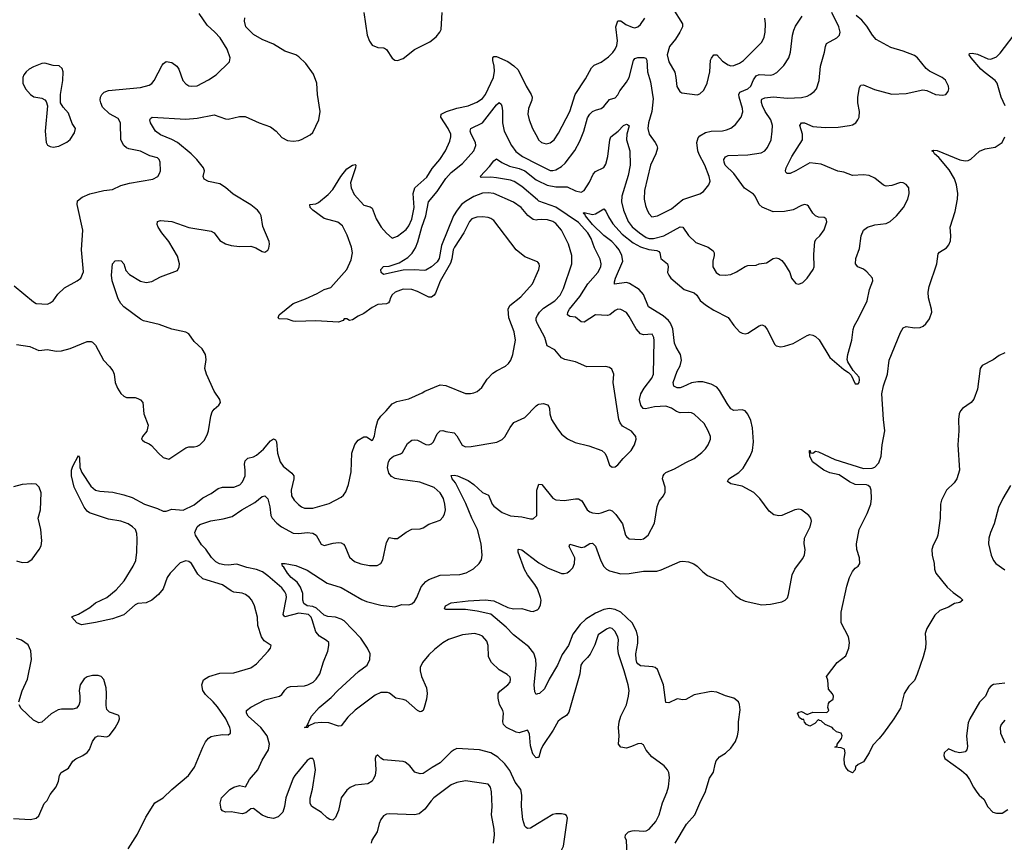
# Model space of a CAD drawing. Header units: inches. Extents: x 1954678 to 2060271, y 904822 to 1016299.
# Tile 329 of 403: x 2026333 to 2033306, y 962696 to 968519. Entities that reach past the tile are written whole.
import ezdxf

# ---------------------------------------------------------------- set-up
doc = ezdxf.new("R2010")
doc.units = ezdxf.units.IN
doc.header["$MEASUREMENT"] = 0
doc.layers.add('C0926', color=7, linetype='Continuous')
doc.layers.add('C0936', color=7, linetype='Continuous')

msp = doc.modelspace()

# ---------------------------------------------------------------- linework, layer by layer
at = {"layer": 'C0926', "color": 5}
for points, elevation in [([(2026294.9, 966634.9), (2026430, 966522.8), (2026450.5, 966510.5), (2026530, 966506), (2026550, 966514.9), (2026570, 966530.4), (2026604.2, 966575.8), (2026650, 966620.3), (2026741.2, 966670), (2026766, 966690), (2026785.8, 966734.2), (2026770.8, 966890), (2026780.7, 967030), (2026740.5, 967210), (2026743.3, 967236.7), (2026775.9, 967264.1), (2026830, 967286.5), (2026930, 967309.2), (2026990, 967316.9), (2027050, 967345.7), (2027110, 967362.6), (2027275.3, 967390), (2027312.7, 967410), (2027324.5, 967430), (2027329.4, 967450), (2027327, 967510), (2027322, 967530), (2027310, 967542), (2027255.6, 967555.6), (2027190, 967587.6), (2027105.6, 967605.6), (2027090, 967611.8), (2027070, 967629.3), (2027049.8, 967670), (2027048.3, 967790), (2027030, 967818.9), (2026970, 967854), (2026920.6, 967900.6), (2026907.6, 967930), (2026904.2, 967950), (2026906, 967970), (2026914.5, 967990), (2026932.6, 968007.4), (2026962.3, 968017.7), (2027190, 968040.2), (2027250, 968055.3), (2027270, 968068.7), (2027286.6, 968090), (2027343, 968197), (2027350.9, 968209.1), (2027370, 968223.1), (2027410, 968216.5), (2027446.7, 968190), (2027459.5, 968170), (2027489.2, 968089.2), (2027510, 968065.5), (2027532.3, 968052.3), (2027550, 968048.2), (2027590, 968050.4), (2027670, 968094), (2027724.5, 968130), (2027819.1, 968220.9), (2027824.5, 968250), (2027801.6, 968310), (2027752.8, 968390), (2027716.3, 968430), (2027660.4, 968480.4), (2027603.7, 968563.7)], 640), ([(2026310, 966220.2), (2026405.4, 966205.4), (2026470, 966176.9), (2026530, 966185.5), (2026592.4, 966172.4), (2026630, 966175.2), (2026690, 966191.3), (2026810, 966241.6), (2026840.5, 966240.5), (2026850, 966237.3), (2026870, 966214.8), (2026927.3, 966110), (2026970, 966065.5), (2026993.5, 966033.5), (2027002.6, 966010), (2027008.9, 965950), (2027026, 965910), (2027050, 965874.4), (2027070, 965855.3), (2027090, 965844.9), (2027150, 965844), (2027170, 965838.9), (2027189.1, 965829.1), (2027204.9, 965810), (2027211.5, 965730), (2027242.3, 965650), (2027232.6, 965607.4), (2027202.8, 965570), (2027196, 965550), (2027202.5, 965542.5), (2027216, 965530), (2027250, 965517.6), (2027265.7, 965505.7), (2027316.1, 965450), (2027350, 965420.2), (2027390, 965408.9), (2027510, 965489.2), (2027530, 965495.2), (2027570, 965495), (2027590, 965499.7), (2027609.2, 965510.8), (2027639.2, 965540.8), (2027660.3, 965579.7), (2027669.9, 965610.1), (2027687, 965713), (2027697.3, 965742.7), (2027710, 965762.4), (2027743.7, 965790), (2027754.5, 965810), (2027749.6, 965830), (2027711.1, 965890), (2027656.8, 966010), (2027645.4, 966050), (2027653.1, 966113.1), (2027649.4, 966150), (2027626, 966190), (2027570, 966240.7), (2027530, 966295.1), (2027510, 966307.6), (2027410, 966327.6), (2027321.1, 966361.1), (2027210, 966388.8), (2027190, 966398.8), (2027070, 966486.8), (2027049.9, 966510), (2027030, 966544.4), (2026988.6, 966670), (2026983.2, 966710), (2026989.8, 966790.2), (2027010, 966811.6), (2027030, 966815.8), (2027051.9, 966811.9), (2027070, 966790.5), (2027084.4, 966744.4), (2027110, 966715.6), (2027189.4, 966669.4), (2027230, 966659.1), (2027270, 966665.2), (2027330, 966699.6), (2027450, 966744.9), (2027462.9, 966770), (2027464.2, 966790), (2027450, 966845.2), (2027390, 966949.6), (2027339.1, 967010), (2027313.3, 967050), (2027306, 967070), (2027309.4, 967090), (2027330, 967098), (2027410.3, 967090.3), (2027530, 967048.9), (2027690, 967022.3), (2027710.3, 967010), (2027750, 966955.3), (2027790, 966932.2), (2027830, 966921.6), (2027890, 966914), (2027970, 966916.5), (2028004.6, 966904.6), (2028050, 966878.8), (2028070, 966874), (2028090, 966887.3), (2028097.3, 966902.7), (2028102.6, 966930), (2028100.4, 966950), (2028056, 967056), (2028043.5, 967130), (2028034.2, 967150), (2028017.7, 967170), (2027970, 967208.8), (2027844.5, 967284.5), (2027790, 967330.9), (2027750, 967356.8), (2027670, 967375), (2027639.7, 967390), (2027633.3, 967410), (2027641.8, 967450), (2027635.5, 967470), (2027588.3, 967530), (2027548.2, 967570), (2027450.6, 967650.6), (2027410, 967672.3), (2027330, 967703.2), (2027295.1, 967730), (2027259.7, 967790), (2027254, 967810), (2027260.1, 967819.9), (2027271.6, 967828.4), (2027510, 967814.2), (2027590, 967822.2), (2027710, 967846.3), (2027790, 967818.7), (2027810, 967815.8), (2027890, 967834.9), (2027930, 967834.9), (2028030, 967790.4), (2028110, 967761.3), (2028150, 967730.3), (2028190, 967685.2), (2028230, 967665.4), (2028270, 967658.8), (2028310, 967663.2), (2028330, 967670.2), (2028390, 967703.6), (2028410, 967721.3), (2028452.6, 967810), (2028462.3, 967870), (2028443.1, 967990), (2028437.4, 968070), (2028414.1, 968134.1), (2028360.3, 968210), (2028310, 968256.5), (2028287.8, 968270), (2028210, 968296.8), (2028130, 968346.4), (2028050, 968379.3), (2027990, 968414.6), (2027934.4, 968470), (2027924.4, 968510), (2027928.3, 968531.7)], 620), ([(2028770.2, 968569.8), (2028793.8, 968410), (2028810, 968367.7), (2028830, 968338.4), (2028870, 968321.6), (2028910, 968320.7), (2028916.7, 968316.7), (2028930, 968307.3), (2028970, 968246), (2028990, 968232.4), (2029010, 968230.4), (2029050, 968245.3), (2029130, 968307.6), (2029238.2, 968361.8), (2029281.8, 968398.2), (2029307.8, 968430), (2029317.4, 968450), (2029324.4, 968570)], 620), ([(2030000, 966804.6), (2029910, 966841.7), (2029849.7, 966890), (2029690, 967098.3), (2029670, 967112.1), (2029650, 967118.2), (2029610, 967123.5), (2029570, 967121.4), (2029535.5, 967110), (2029517.7, 967090), (2029477.8, 967010), (2029413.1, 966910), (2029404.1, 966890), (2029394.6, 966825.4), (2029384.2, 966795.8), (2029310, 966668.2), (2029276.8, 966583.2), (2029269.5, 966570.5), (2029250, 966555.8), (2029230, 966555.7), (2029150, 966595.3), (2029110, 966608.7), (2029050, 966612.9), (2028992.7, 966590), (2028970, 966572.4), (2028958.5, 966550), (2028953.2, 966526.8), (2028944.8, 966515.2), (2028931.3, 966508.7), (2028870, 966502.3), (2028830, 966482), (2028770, 966440.4), (2028730, 966421.6), (2028690, 966395.1), (2028670, 966389.6), (2028650, 966401.2), (2028630, 966402), (2028624, 966390), (2028590, 966378.2), (2028430, 966388.2), (2028290, 966383.1), (2028270, 966384.8), (2028230, 966400.5), (2028170, 966402.9), (2028162.9, 966410), (2028169.7, 966430), (2028269.6, 966510), (2028357.3, 966542.7), (2028439.3, 966580.7), (2028490, 966610.2), (2028536.3, 966623.7), (2028649.8, 966750), (2028680.5, 966819.5), (2028689.2, 966870), (2028684.2, 966910), (2028653, 966993), (2028619.5, 967059.5), (2028586.6, 967086.6), (2028490, 967112.9), (2028409.7, 967170), (2028389.6, 967190), (2028389, 967210), (2028430, 967216.5), (2028450, 967226), (2028518.3, 967281.7), (2028550, 967317.6), (2028606.6, 967410), (2028650, 967464.2), (2028690, 967490.3), (2028710, 967495.5), (2028714.4, 967490), (2028710.4, 967470.4), (2028675.4, 967364.6), (2028679.8, 967330), (2028701.8, 967281.8), (2028770, 967207.3), (2028814.4, 967194.4), (2028830, 967184.9), (2028856.8, 967110), (2028892.5, 967050), (2028930, 967009.1), (2028970, 966972.2), (2029010, 966986.7), (2029070, 967034.4), (2029090, 967060.8), (2029110, 967106.7), (2029126.5, 967190), (2029119.1, 967290), (2029130.5, 967329.5), (2029216.4, 967403.6), (2029254.8, 967465.2), (2029308.2, 967530), (2029349.8, 967590), (2029380.2, 967659.8), (2029387.4, 967690), (2029386.1, 967710), (2029367.9, 967750), (2029316.8, 967830), (2029318.7, 967850), (2029357, 967870), (2029430, 967892.4), (2029510, 967910.2), (2029570, 967936.5), (2029610, 967961.6), (2029632.9, 967990), (2029688, 968110), (2029695, 968155), (2029693.6, 968190), (2029683.7, 968230), (2029684.4, 968250), (2029690, 968258.4), (2029710, 968258.8), (2029790, 968222.4), (2029833.5, 968193.5), (2029864.1, 968164.1), (2029919.3, 968050), (2029956.5, 967990), (2029962.3, 967970), (2029960.2, 967950), (2029936.5, 967890), (2029931.6, 967850), (2029940.3, 967810), (2029964.2, 967750), (2030000, 967685.2)], 580), ([(2030000, 967102.2), (2029990, 967101), (2029970, 967104.8), (2029932.8, 967132.8), (2029885.4, 967190), (2029830, 967228.7), (2029690, 967288.4), (2029650, 967293.6), (2029610, 967291.6), (2029550, 967267.6), (2029490, 967231.8), (2029462.5, 967210), (2029430.6, 967170), (2029405.6, 967130), (2029319.4, 966920.6), (2029303.3, 966830), (2029290, 966805.4), (2029250, 966769.2), (2029210, 966745.6), (2029196.7, 966743.3), (2029130, 966748.7), (2029050, 966746.2), (2028910, 966716.3), (2028893.6, 966730), (2028889.8, 966750.2), (2028910, 966772.6), (2028950, 966773.6), (2029021.6, 966798.4), (2029083, 966837), (2029113.3, 966866.7), (2029135.3, 966904.7), (2029152.1, 966947.9), (2029180.1, 967050), (2029209.1, 967130), (2029229.2, 967230.8), (2029290, 967303.9), (2029350, 967395.5), (2029390, 967436.8), (2029470, 967502.4), (2029548.6, 967590), (2029563.9, 967630), (2029562.4, 967650), (2029530.7, 967710), (2029524.2, 967730), (2029527.6, 967750), (2029610, 967790.2), (2029710, 967916.9), (2029730, 967932.7), (2029742, 967922), (2029748.3, 967908.3), (2029753.1, 967873.1), (2029752.5, 967790), (2029764.3, 967730), (2029816.6, 967630), (2029846.5, 967586.5), (2029895.2, 967550), (2030000, 967497.1)], 560), ([(2030000, 967243.8), (2029890, 967337.5), (2029834.8, 967374.8), (2029810, 967383.1), (2029710, 967401), (2029670, 967404.8), (2029601.5, 967401.5), (2029594.5, 967410), (2029660.6, 967479.4), (2029690, 967519.5), (2029710, 967534), (2029747.4, 967507.4), (2029801.6, 967481.6), (2029870, 967465.5), (2029910, 967450.1), (2029990, 967385.2), (2030000, 967380.6)], 540), ([(2027101.3, 962650), (2027167, 962753), (2027225.5, 962874.5), (2027290, 962974.6), (2027350, 963010.3), (2027409.9, 963070.1), (2027529.8, 963170.2), (2027570.7, 963229.3), (2027629.8, 963370), (2027650, 963408), (2027670, 963432.4), (2027690, 963446), (2027710, 963450.4), (2027770, 963459.3), (2027810, 963457.3), (2027825.2, 963470), (2027827, 963490), (2027821.3, 963510), (2027793.1, 963570), (2027734.2, 963654.2), (2027704.1, 963690), (2027650, 963742), (2027629.8, 963770), (2027622.7, 963810), (2027634.6, 963845.4), (2027672.3, 963870), (2027750, 963894.6), (2027850, 963896.5), (2027970, 963932), (2028010, 963960.3), (2028092.3, 964050), (2028109.3, 964070), (2028113.2, 964090), (2028063.6, 964123.6), (2028044.8, 964150), (2028018.9, 964230), (2028018.3, 964290), (2027995.3, 964370), (2027976.9, 964410), (2027960.5, 964430), (2027931.5, 964451.5), (2027910, 964461), (2027850, 964467.6), (2027830, 964475.6), (2027770, 964518.7), (2027630, 964561.8), (2027594.2, 964594.2), (2027550, 964669.5), (2027530, 964685.1), (2027510, 964689.5), (2027470, 964674), (2027398.6, 964601.4), (2027378.7, 964570), (2027350, 964489.4), (2027315.5, 964450), (2027270, 964409.7), (2027230, 964391.1), (2027170, 964385.7), (2027150, 964376.8), (2027070, 964307.4), (2026990, 964277.8), (2026870, 964251.6), (2026770, 964235.6), (2026738, 964250), (2026702.7, 964290), (2026705.4, 964294.6), (2026750, 964310.8), (2026830, 964358.7), (2026870, 964391.3), (2026950, 964428.3), (2027016.6, 964483.4), (2027072.3, 964547.7), (2027137.1, 964650), (2027154.7, 964690), (2027162, 964750), (2027165.6, 964845.6), (2027162.5, 964882.5), (2027153.5, 964910), (2027133.3, 964930), (2027101.4, 964950), (2027050, 964969.4), (2026963.4, 964983.4), (2026828.8, 965028.8), (2026810, 965039.3), (2026790, 965068.5), (2026719.9, 965210), (2026700.9, 965290), (2026701.2, 965330), (2026710, 965359.5), (2026750, 965433.4), (2026756.9, 965416.9), (2026759.6, 965350), (2026773.1, 965313.1), (2026837.8, 965217.8), (2026870, 965189.4), (2026901.2, 965181.2), (2026993.7, 965173.7), (2027070, 965156.8), (2027130, 965136.2), (2027216.5, 965090), (2027310, 965059.1), (2027350, 965039.2), (2027370, 965040.2), (2027410, 965055.5), (2027490, 965047.8), (2027570, 965086), (2027630, 965135.5), (2027690, 965164.4), (2027739.3, 965200.7), (2027770, 965209.3), (2027850, 965210.2), (2027893, 965227), (2027912.2, 965247.8), (2027929.2, 965290), (2027931.2, 965330), (2027926.1, 965373.9), (2027930, 965397.6), (2027950, 965415.5), (2027990, 965425.8), (2028010, 965435.8), (2028060.3, 965479.7), (2028110, 965537.6), (2028130, 965552.7), (2028144.4, 965544.4), (2028152.1, 965532.1), (2028159.2, 965450), (2028178, 965390), (2028199.6, 965359.6), (2028261.1, 965310), (2028274, 965290), (2028274, 965270), (2028256.5, 965190), (2028258.9, 965150), (2028277.6, 965117.6), (2028307, 965087), (2028330, 965070.3), (2028350, 965062.7), (2028410, 965062), (2028525.7, 965094.3), (2028610, 965138.4), (2028627.3, 965152.7), (2028642.9, 965177.1), (2028661.1, 965230), (2028680.3, 965319.7), (2028684.5, 965450), (2028707.2, 965512.8), (2028730, 965542.4), (2028770, 965567.4), (2028790, 965567), (2028830, 965541.6), (2028834.2, 965545.8), (2028846.7, 965573.3), (2028855.4, 965630), (2028870, 965683), (2028890, 965714), (2028929.6, 965750.4), (2028970, 965801), (2029004.1, 965815.9), (2029090, 965836.3), (2029183, 965877), (2029202.7, 965890), (2029310, 965934.3), (2029350, 965930.2), (2029490, 965873.7), (2029526.6, 965873.4), (2029550, 965878.7), (2029571.9, 965888.1), (2029605, 965915), (2029644.5, 965975.5), (2029683.9, 966016.1), (2029710, 966034.9), (2029772.6, 966067.4), (2029794.3, 966085.7), (2029811.1, 966108.9), (2029826.3, 966150), (2029844.4, 966250), (2029834.8, 966310), (2029796.9, 966410), (2029791.6, 966470), (2029804.7, 966495.3), (2029882.2, 966557.8), (2029964.5, 966650), (2030000, 966728.7)], 580), ([(2030000, 966365.5), (2029997.6, 966370), (2029991.2, 966390), (2029992, 966410), (2030000, 966424.7)], 560), ([(2030000, 962826.9), (2029950, 962797), (2029930, 962793.2), (2029920.1, 962800.1), (2029909.7, 962809.7), (2029896.6, 962856.6), (2029886.9, 962950), (2029889.7, 963030), (2029881.6, 963070), (2029843, 963123), (2029804.2, 963204.2), (2029770, 963252.6), (2029718.8, 963298.8), (2029670, 963329.8), (2029590, 963350.6), (2029430, 963360.7), (2029410, 963352), (2029390, 963335.6), (2029310, 963258.5), (2029253.4, 963226.6), (2029190, 963182.4), (2029170, 963180.7), (2029131.7, 963191.7), (2029096.9, 963236.9), (2029063, 963263), (2029047.9, 963267.9), (2028910, 963280.9), (2028891.6, 963291.6), (2028870, 963314), (2028867.1, 963312.9), (2028856, 963304), (2028851, 963290), (2028856.5, 963210), (2028850.2, 963170), (2028837.7, 963142.3), (2028828.5, 963130), (2028799.1, 963110), (2028710, 963100.5), (2028674.8, 963085.2), (2028650, 963065.1), (2028608.8, 963010), (2028590, 962921.2), (2028570, 962872.7), (2028550, 962853.3), (2028530, 962856.9), (2028511.6, 962870), (2028470, 962907.1), (2028402.7, 962950), (2028389.5, 962970), (2028389.6, 963009.6), (2028406.9, 963073.1), (2028428, 963210), (2028419.5, 963270), (2028409.2, 963289.2), (2028390, 963289.3), (2028370, 963276.2), (2028281.3, 963170), (2028270, 963149.4), (2028218.7, 963010), (2028208.8, 962950), (2028196.4, 962910), (2028163.4, 962876.6), (2028130, 962864.5), (2028090, 962871.8), (2028050, 962889.4), (2027990, 962936.2), (2027970, 962933), (2027935.8, 962904.2), (2027910, 962898.6), (2027830, 962911.7), (2027790, 962908.7), (2027770, 962918.4), (2027759.6, 962930), (2027753.1, 962973.1), (2027761.7, 963010), (2027822.4, 963070), (2027850, 963086), (2027890, 963097.3), (2027931.8, 963090), (2027960.2, 963139.8), (2028020.3, 963210), (2028050, 963278), (2028096, 963350), (2028102, 963390), (2028086.8, 963450), (2028040.8, 963510), (2027950.8, 963590), (2027938.9, 963610), (2027939.2, 963630), (2027970, 963654), (2028070, 963705.7), (2028172.7, 963730), (2028190, 963743), (2028210, 963773.4), (2028230, 963792.4), (2028250, 963798.4), (2028350, 963804.6), (2028372.7, 963810), (2028411.6, 963830), (2028433.3, 963850), (2028459.7, 963890), (2028485.2, 963974.8), (2028516.2, 964050), (2028523.7, 964090), (2028522.7, 964110), (2028505.8, 964125.8), (2028456, 964156), (2028430, 964186), (2028405.6, 964270), (2028397.2, 964290), (2028378.7, 964310), (2028310, 964317.7), (2028210, 964291.2), (2028199.8, 964310), (2028222.6, 964430), (2028220.2, 964450), (2028211.4, 964470), (2028190, 964497.7), (2028090, 964582.4), (2028052.7, 964610), (2028010, 964628.3), (2027941.5, 964641.5), (2027870, 964664.9), (2027810, 964658), (2027780.2, 964660.2), (2027748.6, 964668.6), (2027722.4, 964682.4), (2027691.4, 964711.4), (2027651.9, 964771.9), (2027620.9, 964800.9), (2027579.5, 964870), (2027573.1, 964890), (2027589.5, 964930.5), (2027610, 964946.4), (2027687.8, 964972.2), (2027774, 964986), (2027837.6, 965002.4), (2027907.6, 965050), (2027998.1, 965101.9), (2028050, 965143.1), (2028070, 965148), (2028090, 965126.8), (2028105.2, 965070), (2028111.3, 965010), (2028120.8, 964990), (2028154.4, 964954.4), (2028187.4, 964930), (2028270, 964884.4), (2028310, 964881.9), (2028369.3, 964889.3), (2028410, 964884.7), (2028433.1, 964870), (2028467.5, 964807.5), (2028490, 964797.7), (2028553.3, 964813.3), (2028590, 964818), (2028610, 964815.3), (2028626.3, 964806.3), (2028635, 964795), (2028670, 964715.5), (2028705.1, 964685.1), (2028750, 964668.4), (2028810, 964655.5), (2028864.8, 964655.2), (2028890, 964670.5), (2028904.5, 964695.5), (2028930, 964818), (2028950, 964853.4), (2028985.8, 964845.8), (2029010, 964848), (2029070, 964892.7), (2029110, 964912.7), (2029170, 964916.3), (2029190, 964923), (2029230, 964947.7), (2029310, 964977.3), (2029330, 964997.3), (2029341, 965019), (2029347.6, 965050), (2029345.1, 965090), (2029333.7, 965130), (2029310, 965169.6), (2029268.5, 965208.5), (2029166.6, 965246.6), (2029030, 965263.5), (2028992.2, 965272.2), (2028966.4, 965286.4), (2028946.8, 965310), (2028939, 965350), (2028946.3, 965390), (2028956.8, 965410), (2028979.6, 965430), (2029030, 965446), (2029043.5, 965456.5), (2029080.5, 965519.5), (2029110, 965542), (2029130, 965545.8), (2029150, 965542), (2029210, 965511.7), (2029231, 965509), (2029250, 965515.8), (2029263, 965530), (2029290, 965588.2), (2029300.5, 965599.5), (2029310, 965608.7), (2029330, 965612.2), (2029350, 965604.6), (2029410, 965595.8), (2029430, 965572.7), (2029467.2, 965507.2), (2029490, 965496.3), (2029530, 965497.1), (2029711.4, 965528.6), (2029750, 965547.3), (2029770, 965566.8), (2029806.5, 965633.5), (2029833.1, 965666.9), (2029910, 965704.2), (2029990, 965786.4), (2030000, 965792)], 560), ([(2030000, 963295.6), (2029990, 963294.5), (2029970, 963317), (2029964.8, 963330), (2029950, 963379), (2029943.1, 963463.1), (2029930, 963489.5), (2029870, 963471.1), (2029850, 963474.8), (2029781.6, 963510), (2029759.1, 963530), (2029755.1, 963550), (2029759.3, 963610), (2029753.7, 963630), (2029730.9, 963670.9), (2029722.6, 963717.4), (2029722.9, 963750), (2029733.9, 963766.1), (2029789.3, 963810), (2029806, 963830), (2029809.3, 963850), (2029806, 963866), (2029785.1, 963885.1), (2029730, 963917.6), (2029673.6, 963970), (2029654.3, 964010), (2029651.1, 964090), (2029641, 964121), (2029610, 964154.7), (2029590, 964165.1), (2029553.4, 964173.4), (2029470, 964164), (2029370, 964131.9), (2029330, 964108.6), (2029270, 964061.5), (2029230, 964024), (2029185.5, 963970), (2029170, 963933.2), (2029169.2, 963909.2), (2029179, 963870), (2029215.3, 963790), (2029219.5, 963750), (2029214.9, 963710), (2029198.7, 963650), (2029190, 963629.2), (2029178, 963622), (2029170, 963619.5), (2029150, 963629.5), (2029070, 963700.5), (2029050, 963708.3), (2028996, 963716), (2028951.9, 963751.9), (2028937.3, 963757.3), (2028890, 963756.5), (2028850, 963737.3), (2028708.4, 963631.6), (2028657.9, 963582.1), (2028610, 963520.9), (2028590, 963517.6), (2028521.5, 963541.5), (2028470, 963544.7), (2028421.3, 963538.7), (2028381.5, 963521.5), (2028372.7, 963527.3), (2028376.9, 963516.9), (2028373, 963510), (2028350, 963509), (2028365.2, 963514.8), (2028399.3, 963590), (2028453.6, 963650), (2028538.9, 963721.1), (2028585.6, 963770), (2028733.8, 963906.2), (2028792.9, 963950), (2028813.8, 963990), (2028814.8, 964030), (2028796.5, 964070), (2028750, 964141), (2028630, 964263.6), (2028610, 964276.5), (2028570.6, 964290.6), (2028514.4, 964294.4), (2028490, 964303.6), (2028434.3, 964354.3), (2028410, 964364.6), (2028369.8, 964370), (2028345.8, 964385.8), (2028338.5, 964410), (2028338.2, 964458.2), (2028322.2, 964502.2), (2028297.6, 964537.6), (2028255.6, 964570), (2028230, 964600.9), (2028203.3, 964643.3), (2028194, 964650), (2028189.2, 964670), (2028214, 964670), (2028290, 964656.1), (2028370, 964622.3), (2028510, 964530.3), (2028610, 964500.7), (2028755.8, 964415.8), (2028790, 964401), (2028890, 964374.8), (2028990, 964363.7), (2029039.3, 964380.7), (2029090, 964377), (2029110, 964384.2), (2029130, 964402), (2029146.4, 964430), (2029175.9, 964504.1), (2029210, 964543.1), (2029230, 964556.4), (2029310, 964588.4), (2029450, 964592), (2029495.8, 964604.2), (2029547.2, 964632.8), (2029586.6, 964670), (2029603.3, 964696.7), (2029607.6, 964730), (2029602, 964810), (2029575.8, 964910), (2029534.9, 964990), (2029493.6, 965093.6), (2029420.3, 965240.3), (2029396.2, 965270), (2029388.2, 965291.8), (2029410, 965294.6), (2029434, 965290), (2029510, 965256.5), (2029550, 965230.2), (2029610, 965171.9), (2029654.2, 965154.2), (2029678.6, 965090), (2029690, 965074.6), (2029750, 965031.6), (2029810, 965007.2), (2029890, 965000.5), (2029950, 964986), (2029970, 964986), (2029995.1, 965010), (2029995.6, 965190), (2030000, 965202.3)], 540), ([(2026310, 964689.3), (2026350, 964676.2), (2026390, 964678.3), (2026420.5, 964699.5), (2026471.9, 964768.1), (2026485.3, 964794.7), (2026490.8, 964830), (2026482.5, 964910), (2026463.5, 964990), (2026481.1, 965050), (2026484.7, 965170), (2026471.3, 965210), (2026450, 965232.3), (2026414.8, 965234.8), (2026350, 965229.6), (2026290, 965213)], 620), ([(2030000, 964489.6), (2029999.9, 964490), (2029982.2, 964522.2), (2029929.5, 964589.5), (2029907.7, 964627.7), (2029862.6, 964750), (2029864, 964770), (2029868.1, 964771.9), (2029890, 964767.2), (2030000, 964682.8)], 520), ([(2030000, 963746.2), (2029990, 963743.7), (2029981.5, 963761.5), (2029975.6, 963810), (2029990.7, 963950), (2029989, 963990), (2029974.5, 964034.5), (2029939.9, 964079.9), (2029830, 964165.8), (2029779.4, 964219.4), (2029670, 964311.9), (2029573.4, 964333.4), (2029490, 964343.7), (2029350, 964343.6), (2029340.9, 964350), (2029348.2, 964370), (2029390, 964390.8), (2029510, 964405.4), (2029630, 964413.6), (2029690, 964406.3), (2029790, 964358), (2029830, 964348.5), (2029890, 964352.2), (2029950, 964331.4), (2029970, 964330.2), (2029998.4, 964341.6), (2030000, 964343)], 520), ([(2026326.3, 963690), (2026350, 963768.5), (2026388.5, 963850), (2026415.8, 963990), (2026411.6, 964051.6), (2026393.7, 964093.7), (2026346.1, 964126.1), (2026310, 964138.2)], 620), ([(2026290, 962864.6), (2026410, 962857.6), (2026450, 962867.9), (2026470, 962884), (2026505.8, 962970), (2026527.3, 962992.7), (2026550, 963033.7), (2026591.8, 963088.2), (2026608.3, 963130), (2026615.9, 963170), (2026626.2, 963190), (2026679, 963221), (2026709.9, 963270.1), (2026730, 963287.7), (2026780.7, 963310), (2026810, 963331.8), (2026827.3, 963352.7), (2026850, 963410.5), (2026870, 963440.3), (2026890, 963450.3), (2026950, 963443.7), (2026970, 963452.7), (2027010, 963507.7), (2027033.6, 963550), (2027039.5, 963570), (2027037.2, 963590), (2027030, 963597.2), (2026970, 963617), (2026950, 963635.3), (2026945.1, 963665.1), (2026948.7, 963750), (2026945.8, 963790), (2026928.9, 963848.9), (2026909.2, 963870), (2026890, 963876), (2026850, 963877.3), (2026810, 963866.9), (2026790, 963852.6), (2026760.8, 963810), (2026753.8, 963770), (2026760.2, 963730), (2026758.9, 963690), (2026753.3, 963666.7), (2026735.2, 963644.8), (2026710, 963638), (2026630, 963639.3), (2026606.7, 963633.3), (2026555.1, 963604.9), (2026490, 963546), (2026470, 963543.1), (2026430, 963561.4), (2026343.8, 963643.8), (2026329.3, 963669.3)], 620), ([(2029689.8, 962690.2), (2029695.8, 962750), (2029692.7, 962790), (2029674.2, 962890), (2029678.4, 962950), (2029674, 963054), (2029666.5, 963086.5), (2029650, 963107.6), (2029490, 963132), (2029430, 963119.7), (2029390, 963103.5), (2029267.2, 963010), (2029246.3, 962990), (2029202.6, 962930), (2029161.7, 962898.3), (2029130, 962889.8), (2028950, 962898.3), (2028930, 962895.8), (2028910, 962884.2), (2028890, 962857), (2028879, 962830), (2028865.3, 962770), (2028828.2, 962711.8), (2028823.1, 962690)], 580)]:
    msp.add_lwpolyline(points, dxfattribs=dict(at, elevation=elevation))
at = {"layer": 'C0926', "color": 5, "elevation": 660}
msp.add_lwpolyline([(2026511.3, 968211.3), (2026490, 968209.7), (2026430, 968186), (2026400.7, 968170), (2026379.1, 968150), (2026362, 968130), (2026355.5, 968110), (2026355.5, 968070), (2026374.9, 968030), (2026409.1, 967989.1), (2026434.4, 967974.4), (2026490, 967964.4), (2026512.3, 967952.3), (2026521.1, 967941.1), (2026530.7, 967910), (2026514, 967730), (2026521.6, 967650), (2026530, 967631), (2026550, 967620.7), (2026570, 967616.3), (2026610, 967623), (2026667.5, 967652.5), (2026689.6, 967670.4), (2026722, 967718), (2026729.4, 967750), (2026705.6, 967785.6), (2026677.8, 967857.8), (2026640.1, 967900.1), (2026622.7, 967930), (2026622.7, 967990), (2026638, 968090), (2026641.2, 968150), (2026633.6, 968173.6), (2026612.7, 968192.7), (2026570, 968196)], close=True, dxfattribs=at)
at = {"layer": 'C0936', "color": 5}
for points, elevation in [([(2030958.2, 968598.2), (2031026.7, 968490), (2031026, 968470), (2031008.9, 968430), (2030978.1, 968381.9), (2030935.8, 968330), (2030919.3, 968270), (2030930, 968221.6), (2030972.3, 968147.7), (2030981.1, 968110), (2030986.1, 968046.1), (2031007.3, 968010), (2031022.8, 968002.8), (2031130, 967987), (2031150, 967993.4), (2031178.3, 968021.7), (2031202.8, 968070), (2031220.7, 968150), (2031226.6, 968233.4), (2031232.1, 968247.9), (2031250, 968270.5), (2031270, 968270.5), (2031310, 968226.7), (2031350, 968198.7), (2031370, 968193.1), (2031390, 968194.6), (2031430, 968211.5), (2031459.7, 968230), (2031590, 968361.3), (2031605.1, 968394.9), (2031613.5, 968430), (2031615.3, 968490), (2031610.7, 968530)], 580), ([(2030000, 967380.6), (2030068.9, 967348.9), (2030130, 967336.5), (2030210, 967335.6), (2030270, 967307), (2030310, 967298.3), (2030331.6, 967310), (2030368, 967370), (2030394.8, 967425.2), (2030410, 967445.3), (2030470, 967473.1), (2030484.3, 967495.7), (2030498.4, 967550), (2030511.6, 967668.4), (2030519.8, 967690), (2030570.6, 967729.4), (2030610, 967771.1), (2030630, 967779.6), (2030637.3, 967777.3), (2030648.5, 967768.5), (2030633.4, 967710), (2030631.7, 967670), (2030653.9, 967590), (2030655.5, 967490), (2030642.9, 967417.1), (2030598.6, 967270), (2030595.3, 967230), (2030609.5, 967170), (2030643.3, 967090), (2030670, 967054), (2030722.7, 967010), (2030770, 966977.7), (2030790.1, 966970.1), (2030822.7, 966970), (2030894.2, 966990), (2031010, 967053.5), (2031030, 967050.2), (2031070, 966992.2), (2031121.3, 966941.3), (2031210, 966908.5), (2031244.2, 966884.2), (2031250.4, 966870), (2031250.3, 966850.3), (2031241.7, 966810), (2031243.1, 966770), (2031265.5, 966730), (2031290, 966713), (2031330.4, 966710.4), (2031370, 966716.5), (2031410, 966733.7), (2031470, 966772.2), (2031490, 966778.4), (2031550, 966782.4), (2031570, 966790.4), (2031621, 966799), (2031670, 966828), (2031690, 966832.7), (2031710, 966828.2), (2031730, 966814.4), (2031750, 966790.5), (2031786.4, 966730), (2031799.5, 966690), (2031830, 966653), (2031850, 966647.3), (2031880.1, 966659.9), (2031911, 966689), (2031953.6, 966750), (2031958.7, 966770), (2031956.3, 966856.3), (2031965.1, 966950), (2031973.4, 966966.6), (2031999.5, 966990), (2032030, 967030.8), (2032049.4, 967089.4), (2032044, 967110), (2032030, 967118), (2031990, 967122), (2031970, 967132), (2031949.7, 967149.7), (2031918.6, 967198.6), (2031910, 967206.6), (2031891.5, 967211.5), (2031870, 967205.1), (2031810, 967174.3), (2031750, 967161.1), (2031670, 967160.3), (2031592.3, 967192.3), (2031570.7, 967210.7), (2031542.3, 967270), (2031530, 967285.1), (2031466.1, 967326.1), (2031391.1, 967431.1), (2031330, 967489.8), (2031321.6, 967510), (2031319.5, 967530), (2031331, 967549), (2031350, 967557), (2031490, 967562), (2031584.2, 967575.8), (2031610, 967590.4), (2031630, 967614.9), (2031654.4, 967670), (2031663.2, 967730), (2031663.9, 967770), (2031651.6, 967810), (2031611.5, 967870), (2031592.9, 967910), (2031586.2, 967933.8), (2031585.7, 967950), (2031590, 967957.4), (2031610, 967967.2), (2031670, 967973.9), (2031770, 967963.8), (2031870, 967968), (2031910, 967978.9), (2031932.3, 967990), (2031960.7, 968010), (2031975.6, 968030), (2031994.7, 968090), (2032003.5, 968190), (2032033.7, 968290), (2032039.1, 968330), (2032046.9, 968350), (2032119.3, 968390), (2032138, 968410), (2032142.9, 968430), (2032134.3, 968470), (2032084.9, 968570)], 540), ([(2030000, 964682.8), (2030010, 964675.2), (2030070, 964638.9), (2030170, 964599.2), (2030190, 964598.8), (2030210, 964604.5), (2030230, 964617.6), (2030250, 964639.6), (2030263.2, 964670), (2030263.7, 964710), (2030225.1, 964790), (2030230, 964806.8), (2030310, 964783.7), (2030332.7, 964787.3), (2030370, 964810.4), (2030390, 964814.9), (2030411.8, 964791.8), (2030448.4, 964688.4), (2030470, 964649.1), (2030489.6, 964629.6), (2030510, 964618.5), (2030590, 964596.8), (2030650, 964598.3), (2030750, 964615.9), (2030844.5, 964615.5), (2030875.3, 964624.7), (2031010, 964683), (2031030, 964685.5), (2031070, 964680.5), (2031107.3, 964667.3), (2031132, 964652), (2031170.8, 964610), (2031204.1, 964584.1), (2031310, 964539.1), (2031402.9, 964442.9), (2031437.3, 964417.3), (2031470, 964403.8), (2031590, 964378.4), (2031650, 964382.4), (2031730, 964399.1), (2031754, 964410), (2031770, 964426), (2031778.4, 964450), (2031803.1, 964590), (2031823.5, 964630), (2031878, 964702), (2031891, 964730), (2031895.1, 964770), (2031888.5, 964810), (2031892.3, 964850), (2031931.2, 964930), (2031941.6, 964970), (2031937, 964990), (2031922, 965010), (2031870, 965049.6), (2031850, 965054), (2031822.8, 965050), (2031730, 965008.5), (2031710, 965006.2), (2031674.8, 965014.8), (2031640.3, 965040.3), (2031574.7, 965130), (2031531.9, 965171.9), (2031450, 965216.5), (2031370, 965233), (2031346, 965250), (2031355.1, 965270), (2031425.2, 965314.8), (2031456, 965344), (2031507.1, 965430), (2031522.6, 965470), (2031529.8, 965530.2), (2031521.8, 965630), (2031510, 965682), (2031490, 965726.3), (2031470, 965749.7), (2031450, 965758.2), (2031390, 965752.9), (2031370, 965764.8), (2031342.8, 965802.8), (2031290, 965895.1), (2031270, 965917.1), (2031230, 965939.4), (2031170, 965956.2), (2031136.6, 965956.6), (2031090, 965949.8), (2031030, 965919.4), (2031010, 965913.8), (2030990, 965912.4), (2030964.9, 965924.9), (2030962, 965950), (2030989.4, 966030.6), (2031011.8, 966070), (2031020.3, 966110), (2031013.6, 966150), (2030981.6, 966201.6), (2030969.9, 966229.9), (2030957.8, 966330), (2030942.3, 966370), (2030928.3, 966390), (2030890, 966423.3), (2030785.9, 966485.9), (2030750, 966574.2), (2030719.1, 966610), (2030652.5, 966652.5), (2030630, 966659.4), (2030546.7, 966646.7), (2030544.5, 966664.5), (2030552, 966690), (2030603.6, 966810), (2030598.5, 966850), (2030577.8, 966890), (2030556.9, 966916.9), (2030526.1, 966950), (2030470, 966992.3), (2030390, 967069.4), (2030339.3, 967130), (2030338.2, 967138.2), (2030324.4, 967150), (2030330, 967155.6), (2030390, 967141.3), (2030410, 967144.2), (2030470, 967180.7), (2030483.9, 967163.9), (2030503, 967123), (2030534.1, 967074.1), (2030600.4, 967000.4), (2030678.8, 966938.8), (2030730, 966910.4), (2030788.4, 966891.6), (2030846.4, 966886.4), (2030859.1, 966879.1), (2030866.4, 966870), (2030873.2, 966830), (2030920.8, 966790), (2030924.7, 966770), (2030921.4, 966730), (2030929.3, 966710), (2030945.4, 966690), (2031039.7, 966610), (2031110, 966585.4), (2031128.4, 966568.4), (2031152.1, 966532.1), (2031190, 966500.6), (2031250, 966463.2), (2031350.1, 966410.1), (2031390, 966354), (2031430.6, 966310), (2031450, 966299.5), (2031470, 966296.5), (2031490, 966301.1), (2031570, 966352), (2031590, 966358.4), (2031596.2, 966356.2), (2031610, 966350.4), (2031627, 966327), (2031679.9, 966219.9), (2031690.3, 966210.3), (2031724.2, 966204.2), (2031750, 966207.4), (2031810, 966227.4), (2031910, 966284.4), (2031930, 966290.4), (2031950, 966287), (2031970, 966277.6), (2031994, 966254), (2032070, 966127.7), (2032170, 966042.8), (2032202.8, 966022.8), (2032222, 966002), (2032250, 965942), (2032270, 965941), (2032277.2, 965950), (2032281.2, 965970), (2032277.2, 965990), (2032235.1, 966035.1), (2032197.5, 966097.5), (2032194.2, 966114.2), (2032196.9, 966150), (2032226.9, 966250), (2032234.6, 966325.4), (2032241.7, 966350), (2032276.9, 966410), (2032335.4, 966530), (2032351.6, 966610), (2032376, 966670), (2032372.7, 966690), (2032333.6, 966733.6), (2032310, 966752.7), (2032269, 966770), (2032253.2, 966790), (2032255.6, 966830), (2032280.1, 966899.9), (2032292.6, 966990), (2032309.7, 967030), (2032338, 967050), (2032390, 967067.7), (2032470, 967076.4), (2032498, 967090), (2032542.9, 967130), (2032591.5, 967190), (2032623.6, 967250), (2032633.3, 967290), (2032629.6, 967329.6), (2032610, 967352.7), (2032590, 967363.7), (2032570, 967367), (2032510, 967344.7), (2032470, 967341.3), (2032450, 967347.8), (2032390, 967396.9), (2032350, 967417.2), (2032310, 967420.8), (2032230, 967416.8), (2032170, 967439.3), (2032128.1, 967448.1), (2032010, 967496.3), (2031930, 967507), (2031830, 967448.5), (2031790, 967431.8), (2031774, 967430), (2031768.7, 967430), (2031760.1, 967440.1), (2031757, 967450), (2031760.5, 967470), (2031800.5, 967550), (2031877, 967670), (2031876.2, 967710), (2031858.4, 967770), (2031869, 967790), (2031891, 967790), (2031950, 967764.4), (2032036.3, 967756.3), (2032130, 967758.6), (2032209.8, 967770.2), (2032230, 967774), (2032254.5, 967790), (2032269.6, 967810), (2032277.4, 967830), (2032281.7, 967870), (2032268.7, 967930), (2032267.7, 967970), (2032280.4, 968039.6), (2032290, 968056.3), (2032310, 968058.7), (2032385.9, 968025.9), (2032510, 967991.6), (2032610, 967997.4), (2032730, 968023.1), (2032758.2, 968018.2), (2032818, 967990), (2032870, 967984.9), (2032891.1, 967988.9), (2032909.5, 968010), (2032914, 968030), (2032911.1, 968050), (2032890, 968091.6), (2032866, 968110), (2032776, 968156), (2032752.8, 968172.8), (2032690.9, 968250), (2032670, 968265.8), (2032590, 968297.4), (2032502.3, 968322.3), (2032398.2, 968378.2), (2032371.5, 968410), (2032333.4, 968473.4), (2032296.3, 968516.3), (2032256.3, 968550)], 520), ([(2030000, 967497.1), (2030070, 967461.8), (2030090, 967453), (2030110, 967451.2), (2030130, 967455.9), (2030170, 967480.2), (2030195.8, 967504.2), (2030265.5, 967594.5), (2030301.2, 967658.8), (2030327.7, 967730), (2030355, 967825), (2030370, 967850.4), (2030390, 967868.7), (2030410, 967879.5), (2030450, 967890.3), (2030470, 967905.7), (2030510, 967953.7), (2030550, 967967.2), (2030570, 967987), (2030583.6, 968016.4), (2030630, 968076.6), (2030648.3, 968110), (2030679.8, 968230), (2030690, 968244.7), (2030710, 968252), (2030752.9, 968252.9), (2030767.5, 968247.5), (2030773.7, 968233.7), (2030779.3, 968150), (2030799.4, 968079.4), (2030818.7, 967958.7), (2030809, 967870), (2030785.7, 967790), (2030781.5, 967750), (2030790.2, 967710), (2030834, 967650), (2030845.5, 967630), (2030850.2, 967610), (2030837.7, 967570), (2030801.3, 967490), (2030757.8, 967310), (2030755.9, 967250), (2030764.2, 967204.2), (2030776.5, 967170), (2030790, 967145.5), (2030810, 967124.4), (2030850, 967130.3), (2030950, 967179.7), (2031030, 967245.5), (2031150, 967287.2), (2031175.9, 967304.1), (2031214.5, 967350), (2031223.6, 967376.4), (2031215.3, 967410), (2031184.8, 967490), (2031144.1, 967564.1), (2031135.2, 967590), (2031127.7, 967650), (2031137.4, 967682.6), (2031150, 967698), (2031190, 967721.2), (2031230, 967730.2), (2031310, 967733.8), (2031339.8, 967740.2), (2031370, 967752), (2031402.6, 967777.4), (2031443.5, 967830), (2031453.6, 967866.4), (2031452.4, 967890), (2031427.3, 967970), (2031425.4, 967990), (2031434.2, 968005.8), (2031490, 968030.2), (2031510, 968048.2), (2031530, 968093.7), (2031550, 968122.4), (2031570, 968131.2), (2031650, 968127.3), (2031670, 968132.4), (2031694.1, 968145.9), (2031745.9, 968194.1), (2031779.2, 968250), (2031790.8, 968290), (2031805.8, 968410), (2031814.5, 968445.5), (2031826.4, 968473.6), (2031874.7, 968545.3)], 560), ([(2030000, 967685.2), (2030008.4, 967670), (2030027.7, 967650), (2030061.8, 967641.8), (2030090, 967647.7), (2030118.5, 967670), (2030150, 967715.3), (2030229.9, 967870), (2030267.1, 967990), (2030340.2, 968099.8), (2030382.1, 968177.9), (2030402, 968198), (2030450, 968219.6), (2030503, 968257), (2030533.3, 968286.7), (2030550, 968310.5), (2030562.6, 968337.4), (2030567.7, 968370), (2030554.5, 968470), (2030570, 968510.4), (2030590, 968512.2), (2030625.6, 968485.6), (2030670, 968465.8), (2030690, 968462.4), (2030710, 968467.9), (2030730, 968485.8), (2030760.6, 968530)], 580), ([(2033312.8, 967910), (2033282.7, 967970), (2033256.1, 968070), (2033240.5, 968090), (2033170, 968142.3), (2033140.9, 968170), (2033072, 968250), (2033058, 968270), (2033060.5, 968279.5), (2033077.5, 968282.5), (2033116.2, 968276.2), (2033190, 968242.5), (2033210, 968241.1), (2033250, 968255.9), (2033277.3, 968282.7), (2033407.3, 968452.7)], 480), ([(2033310, 966160.9), (2033270, 966142), (2033227.3, 966112.7), (2033150, 966071.1), (2033135.8, 966050), (2033117.2, 965902.8), (2033090, 965834), (2033070.7, 965810), (2033010, 965766), (2032995.3, 965750), (2032985.8, 965730), (2032982.4, 965690), (2032984.9, 965610), (2032978, 965510), (2032988.7, 965330), (2032970, 965269.6), (2032950, 965241.1), (2032896.9, 965190), (2032862.3, 965117.7), (2032854.4, 965090), (2032852.5, 964990), (2032835.2, 964870), (2032829.2, 964850), (2032801.3, 964798.7), (2032792.6, 964770), (2032795.3, 964730), (2032809.3, 964670), (2032811.1, 964630), (2032821.4, 964601.4), (2032901.3, 964501.3), (2032944.2, 964464.2), (2032994.6, 964430), (2033012.4, 964410), (2032990, 964394.3), (2032953.2, 964386.8), (2032910, 964361.7), (2032850, 964338.2), (2032814.8, 964305.2), (2032758.2, 964210), (2032744.7, 964175.3), (2032750.2, 964110), (2032747.7, 964070), (2032732.2, 964010), (2032690, 963886), (2032670, 963841.2), (2032630, 963801.2), (2032598, 963750), (2032570, 963645.2), (2032523.8, 963570), (2032450, 963469.5), (2032419.3, 963430), (2032375.2, 963384.8), (2032350, 963329.2), (2032310, 963265.2), (2032270, 963248), (2032252, 963230), (2032250.9, 963209.1), (2032230, 963188), (2032203.1, 963203.1), (2032184.7, 963224.7), (2032174, 963250), (2032173.2, 963290), (2032179, 963330), (2032175.5, 963355.5), (2032150, 963365.2), (2032106, 963370), (2032122, 963378), (2032122, 963390), (2032153.2, 963430), (2032159, 963450), (2032150, 963468), (2032118, 963478), (2032096.4, 963496.4), (2032088, 963510), (2032038, 963530), (2032010, 963555.3), (2031998, 963558), (2031990, 963566), (2031963.6, 963536.4), (2031930, 963518), (2031906, 963530), (2031890, 963546), (2031886, 963566), (2031874, 963566), (2031856.4, 963576.4), (2031842, 963610), (2031850, 963618), (2031870, 963622), (2031910, 963602), (2031950, 963618), (2032050, 963616), (2032064, 963630), (2032057.2, 963650), (2032062, 963678), (2032068.7, 963690), (2032095.1, 963710), (2032096, 963730), (2032090, 963748), (2032060.4, 963780.4), (2032056.4, 963843.6), (2032046, 963870), (2032122, 963970), (2032184.1, 964015.9), (2032205.7, 964070), (2032209, 964110), (2032202.4, 964150), (2032151, 964250), (2032150, 964324.7), (2032190.9, 964510), (2032210, 964570.6), (2032230, 964614), (2032250, 964636.5), (2032272.3, 964650), (2032284, 964670), (2032280.3, 964710), (2032261.5, 964770), (2032259.2, 964810), (2032278.1, 964910), (2032335.7, 965024.3), (2032360.6, 965090), (2032365.8, 965130), (2032362.9, 965190), (2032356.1, 965210), (2032341.8, 965221.8), (2032330, 965226.3), (2032250, 965228.8), (2032210, 965248.6), (2032136.6, 965296.6), (2032070, 965311.9), (2032028.1, 965330), (2031947.6, 965390), (2031929.5, 965430.5), (2031926, 965470), (2031931.3, 965470), (2031932.7, 965452.7), (2031950, 965451.3), (2031970, 965464), (2031990, 965460.5), (2032107.1, 965407.1), (2032310, 965342.2), (2032370, 965343.8), (2032390, 965352.6), (2032417.5, 965382.5), (2032433.5, 965430), (2032441.7, 965510), (2032460.4, 965610), (2032450, 965690), (2032439.5, 965870), (2032450, 965927.1), (2032478, 966010), (2032489.9, 966110), (2032570, 966306.2), (2032590, 966339.3), (2032610, 966347.5), (2032670, 966337), (2032710, 966340.5), (2032730.5, 966349.5), (2032750, 966365.4), (2032777.1, 966402.9), (2032792.1, 966450), (2032790.8, 966470.8), (2032768.6, 966550), (2032767.4, 966590), (2032774.8, 966630), (2032828, 966790), (2032838.2, 966861.8), (2032846.7, 966873.3), (2032896.1, 966903.9), (2032914.2, 966925.8), (2032925.4, 966954.6), (2032927.5, 966990), (2032923, 967050), (2032959.1, 967160.9), (2032974.3, 967250), (2032976.9, 967290), (2032968.5, 967350), (2032953.1, 967393.1), (2032916.5, 967456.5), (2032843.2, 967543.2), (2032811.1, 967570), (2032804.1, 967584.1), (2032792.3, 967590), (2032804.8, 967595.2), (2032830, 967594), (2032990, 967527), (2033030, 967521.2), (2033050, 967523.2), (2033070, 967532.6), (2033130, 967589.2), (2033170, 967604.1), (2033241.8, 967618.2), (2033289.8, 967650.2), (2033309.8, 967690.2)], 480), ([(2030000, 965202.3), (2030010, 965230.6), (2030030, 965228), (2030110, 965131.8), (2030130, 965121.7), (2030190, 965115.8), (2030270, 965128.7), (2030290, 965127), (2030313.7, 965113.7), (2030352, 965050), (2030370, 965034.6), (2030390, 965028.1), (2030430, 965024.7), (2030450, 965027.9), (2030510, 965048.9), (2030530, 965041.7), (2030555.9, 965015.9), (2030601.7, 964950), (2030623.8, 964870), (2030630, 964860.7), (2030650, 964845.5), (2030730, 964840.4), (2030750, 964844.4), (2030782.9, 964870), (2030830, 964956), (2030847, 965073), (2030862.9, 965110), (2030892.3, 965150), (2030904.8, 965175.2), (2030905.1, 965210), (2030886.6, 965270), (2030889.7, 965290), (2030897.7, 965302.3), (2030910, 965314.4), (2030970, 965339.5), (2031050, 965384.9), (2031110, 965412.7), (2031164.9, 965455.1), (2031190, 965480.7), (2031210, 965510.8), (2031225.1, 965550), (2031225.6, 965570), (2031209.6, 965610), (2031180.6, 965660.6), (2031110, 965726.3), (2031090, 965735.8), (2031070, 965738.3), (2031010, 965736.4), (2030985.5, 965745.5), (2030949.6, 965770), (2030910, 965782.9), (2030830, 965777.9), (2030764.2, 965764.2), (2030747.6, 965767.6), (2030731.8, 965790), (2030723.2, 965830), (2030731.9, 965870), (2030755, 965910), (2030810, 965982.7), (2030821, 966010), (2030827.4, 966247.4), (2030824.7, 966270), (2030812.2, 966292.2), (2030750, 966288.4), (2030730, 966295.8), (2030699.1, 966330), (2030650, 966419.5), (2030630, 966447), (2030590, 966467.3), (2030570, 966469.6), (2030550, 966461.6), (2030513.4, 966430), (2030495.4, 966424.6), (2030410, 966429.7), (2030330, 966378.7), (2030310, 966380.4), (2030270, 966412.9), (2030230, 966418.3), (2030211.8, 966430), (2030216, 966450), (2030228, 966470), (2030299.7, 966560.3), (2030355.7, 966650), (2030427.1, 966730), (2030449.8, 966770), (2030451.7, 966791.7), (2030444, 966824), (2030404.8, 966904.8), (2030381.5, 966970), (2030357.8, 967010), (2030290, 967082.9), (2030130, 967192.5), (2030010, 967235.3), (2030000, 967243.8)], 540), ([(2030000, 966424.7), (2030013.8, 966450), (2030042.9, 966477.1), (2030123.4, 966530), (2030161.4, 966570), (2030183.8, 966616.2), (2030243.9, 966790), (2030243.5, 966850), (2030220.3, 966930), (2030170.7, 967030), (2030130, 967076), (2030108, 967090), (2030070, 967103), (2030030, 967105.7), (2030000, 967102.2)], 560), ([(2030000, 966728.7), (2030009.6, 966750), (2030014, 966774), (2030011.8, 966791.8), (2030003.2, 966803.2), (2030000, 966804.6)], 580), ([(2030000, 965792), (2030010, 965797.6), (2030042, 965802), (2030070, 965793.4), (2030080.4, 965780.4), (2030086.2, 965766.2), (2030088.5, 965728.5), (2030100.5, 965690), (2030136.3, 965630), (2030170, 965584.9), (2030212.1, 965552.1), (2030266.4, 965526.4), (2030362.9, 965502.9), (2030454.8, 965470), (2030476.3, 965450), (2030488, 965430), (2030510, 965366), (2030530, 965350.7), (2030550, 965353.4), (2030570, 965367.7), (2030606, 965414), (2030662.9, 965470), (2030687.6, 965510), (2030698.4, 965550), (2030696.2, 965570), (2030667, 965607), (2030602.9, 965642.9), (2030586, 965666), (2030576.3, 965690), (2030536.2, 965950), (2030541.2, 966010), (2030525.6, 966045.6), (2030510, 966057.2), (2030484.7, 966064.7), (2030350, 966062.4), (2030270, 966096.9), (2030194.7, 966114.7), (2030170, 966125.1), (2030122, 966182), (2030069.8, 966209.8), (2030051.1, 966270), (2030000, 966365.5)], 560), ([(2033350, 965222.4), (2033295, 965130), (2033265.7, 965065.7), (2033233.8, 964950), (2033208.1, 964890), (2033196.5, 964850), (2033194, 964810), (2033212.7, 964730), (2033228.9, 964690), (2033245.7, 964670), (2033310, 964623.9)], 520), ([(2030000, 964343), (2030010, 964352.4), (2030021.7, 964378.3), (2030025.5, 964410), (2030022.3, 964430), (2030000, 964489.6)], 520), ([(2030975.4, 962690), (2031056.3, 962823.7), (2031113.6, 962890), (2031156.2, 962990), (2031187.3, 963050), (2031219, 963150), (2031246.5, 963193.5), (2031257.4, 963250), (2031266.3, 963273.7), (2031290, 963302.4), (2031331.6, 963328.4), (2031370, 963362.6), (2031401.5, 963410), (2031416.4, 963450), (2031424.2, 963490), (2031424.1, 963550), (2031434.6, 963634.6), (2031431.2, 963671.2), (2031424.5, 963690), (2031390, 963717.4), (2031332.2, 963732.2), (2031270, 963759.5), (2031230, 963763.6), (2031110, 963739.6), (2031050, 963706.6), (2031030, 963703.7), (2030990, 963711.8), (2030930, 963682.4), (2030910, 963685.2), (2030893.5, 963810), (2030850, 963919.5), (2030832.9, 963932.9), (2030817.6, 963937.6), (2030730, 963945.6), (2030710, 963959.8), (2030703.8, 963970), (2030697.9, 963990), (2030695.5, 964030), (2030710, 964106), (2030711.2, 964150), (2030702.4, 964190), (2030671.4, 964250), (2030590, 964325), (2030550, 964344.1), (2030510, 964351.4), (2030470, 964345.4), (2030410, 964319.2), (2030343.7, 964276.3), (2030301.7, 964238.3), (2030251.6, 964170), (2030220.9, 964090), (2030174.7, 964025.3), (2030142, 963950), (2030082, 963850), (2030050, 963782.7), (2030014.8, 963750), (2030000, 963746.2)], 520), ([(2030634.7, 962610), (2030629.4, 962709.4), (2030620.9, 962730), (2030623.7, 962750), (2030645.2, 962770), (2030670, 962777), (2030690, 962780.3), (2030750, 962774.9), (2030770, 962778), (2030790, 962788.8), (2030837.6, 962842.4), (2030862.9, 962890), (2030884.6, 962975.4), (2030916.8, 963050), (2030928.7, 963090), (2030934.2, 963154.2), (2030929.7, 963189.7), (2030921.6, 963210), (2030898, 963238), (2030810, 963300.9), (2030770, 963349.3), (2030750, 963386), (2030735.2, 963395.2), (2030710, 963392.8), (2030666.6, 963373.4), (2030630, 963363.5), (2030589.8, 963369.8), (2030574.7, 963390), (2030579.8, 963450), (2030574, 963510), (2030578.3, 963550), (2030589.7, 963590), (2030629.8, 963670.2), (2030645.1, 963730), (2030648.7, 963770), (2030643.5, 963810), (2030615, 963910), (2030574, 964030), (2030569.8, 964070), (2030572.9, 964130), (2030568.8, 964150), (2030548.7, 964190), (2030530, 964210.6), (2030510, 964213.4), (2030490, 964206), (2030430, 964164.2), (2030405.4, 964094.6), (2030372.4, 964027.6), (2030355.5, 964004.5), (2030318.9, 963970), (2030308.2, 963950), (2030300.2, 963890), (2030222.4, 963617.6), (2030205.9, 963594.1), (2030170, 963573.7), (2030146.3, 963553.7), (2030110.1, 963489.9), (2030038.2, 963381.8), (2030023.2, 963350), (2030010, 963299), (2030004, 963296), (2030000, 963295.6)], 540), ([(2033310, 963822.3), (2033230, 963812.6), (2033210, 963802), (2033196, 963784), (2033172.4, 963730), (2033131.2, 963688.8), (2033061, 963570), (2033050, 963541.2), (2033039.4, 963450), (2033045.7, 963374.3), (2033041.6, 963350), (2033030, 963337), (2032990, 963329.5), (2032957, 963337), (2032910, 963359), (2032881, 963330), (2032878.8, 963310), (2032886, 963290), (2033003.9, 963203.9), (2033035.2, 963175.2), (2033060.5, 963140.5), (2033087, 963087), (2033111.4, 963051.4), (2033128.2, 963030), (2033162, 963002), (2033190, 962946.8), (2033226, 962910), (2033250, 962901.6), (2033290, 962902.4), (2033330, 962928.5)], 520), ([(2033310, 963561.3), (2033284.2, 963530), (2033276.5, 963510), (2033278.7, 963470), (2033310, 963400.7)], 540), ([(2030000, 962455.8), (2030050, 962498.7), (2030164.7, 962630), (2030184, 962670), (2030212.1, 962867.9), (2030206.3, 962886.3), (2030194, 962894), (2030170, 962898.7), (2030130, 962897.7), (2030110, 962892.6), (2030000, 962826.9)], 560)]:
    msp.add_lwpolyline(points, dxfattribs=dict(at, elevation=elevation))

doc.saveas('drawing.dxf')
